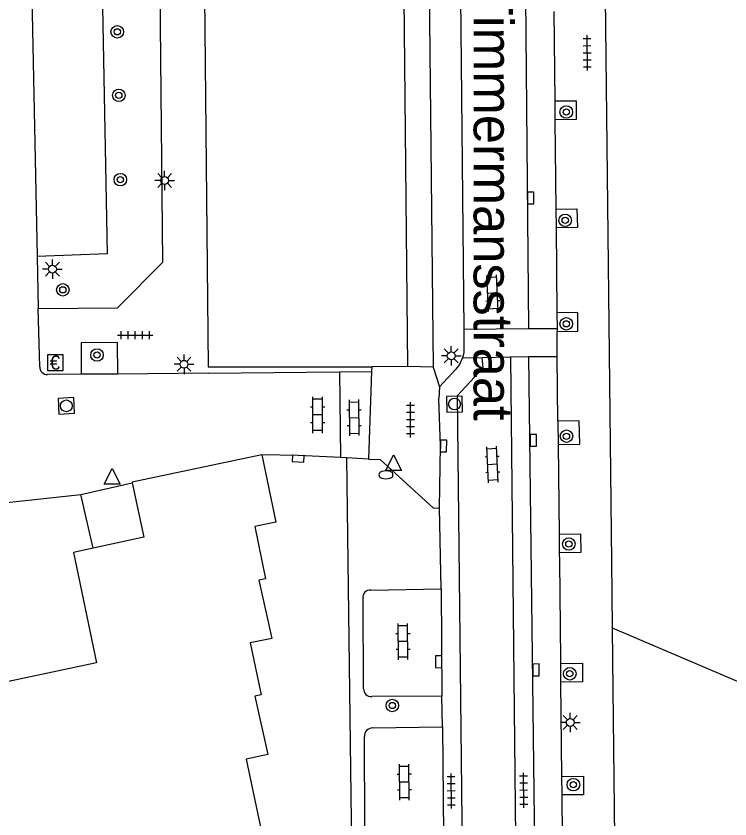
# Model space of a CAD drawing. Extents: x 132998 to 136004, y 396998 to 398512.
# Drawn here: x 133203.5 to 133249, y 397650.9 to 397702.1 of the extents above; entities that cross this region are included whole.
import ezdxf

# ---------------------------------------------------------------- set-up
doc = ezdxf.new("R2010")
doc.units = 0
for name, color, linetype in [('gg-afsc-hekwerk', 7, 'Continuous'), ('gg-afsc-muur', 7, 'Continuous'), ('gg-anno-openbare ruimte label', 7, 'Continuous'), ('gg-bbg-hoofdgebouw', 7, 'Continuous'), ('gg-knt-verharding', 7, 'Continuous'), ('gg-knt-verharding nz', 7, 'Continuous'), ('gt-grn-groengrens', 7, 'Continuous'), ('gt-grn-vlakafsluiter', 7, 'Continuous'), ('gt-grn-weggrens', 7, 'Continuous'), ('gt-symb-betaalautomaat', 7, 'Continuous'), ('gt-symb-boom', 7, 'Continuous'), ('gt-symb-brandkraan', 7, 'Continuous'), ('gt-symb-klinker verharding', 7, 'Continuous'), ('gt-symb-kolk', 7, 'Continuous'), ('gt-symb-lichtmast', 7, 'Continuous'), ('gt-symb-rioolschacht', 7, 'Continuous'), ('gt-symb-tegel verharding', 7, 'Continuous'), ('gt-symb-waterafsluiter', 7, 'Continuous')]:
    doc.layers.add(name, color=color, linetype=linetype)

# ---------------------------------------------------------------- blocks, each defined once
blk = doc.blocks.new('gt0-BOOM')
at = {"layer": 'gt-symb-boom'}
for radius in [0.4, 0.2]:
    blk.add_circle((0, 0), radius, dxfattribs=at)
blk = doc.blocks.new('gt0-LMAST')
at = {"layer": 'gt-symb-lichtmast'}
for p, q in [((-0.005, 0.246), (-0.005, 0.621)), ((-0.182, 0.173), (-0.447, 0.438)), ((0.172, 0.173), (0.437, 0.438)), ((-0.255, -0.004), (-0.63, -0.004)), ((-0.182, -0.181), (-0.447, -0.446)), ((-0.005, -0.254), (-0.005, -0.629)), ((0.437, -0.446), (0.172, -0.181)), ((0.245, -0.004), (0.62, -0.004))]:
    blk.add_line(p, q, dxfattribs=at)
blk.add_circle((-0.005, -0.004), 0.25, dxfattribs=at)
blk = doc.blocks.new('gt0-BA')
at = {"layer": 'gt-symb-betaalautomaat'}
blk.add_lwpolyline([(-0.498, -0.507), (0.502, -0.507), (0.502, 0.493), (-0.498, 0.493)], close=True, dxfattribs=at)
blk.add_text('€', height=0.9, dxfattribs=at).set_placement((-0.357, -0.457))
blk = doc.blocks.new('gt0-RS')
at = {"layer": 'gt-symb-rioolschacht'}
blk.add_lwpolyline([(-0.5, -0.5), (0.5, -0.5), (0.5, 0.5), (-0.5, 0.5)], close=True, dxfattribs=at)
blk.add_circle((0, 0), 0.375, dxfattribs=at)
blk = doc.blocks.new('gt0-TEG1')
at = {"layer": 'gt-symb-tegel verharding'}
for p, q in [((-1.125, 0), (1.125, 0)), ((-0.9, -0.25), (-0.9, 0.25)), ((-0.45, -0.25), (-0.45, 0.25)), ((0, -0.25), (0, 0.25)), ((0.45, -0.25), (0.45, 0.25)), ((0.9, -0.25), (0.9, 0.25))]:
    blk.add_line(p, q, dxfattribs=at)
blk = doc.blocks.new('gt0-WAFSL')
at = {"layer": 'gt-symb-waterafsluiter'}
for p, q in [((-0.5, -0.333), (0, 0.667)), ((0, 0.667), (0.5, -0.333)), ((0.5, -0.333), (-0.5, -0.333))]:
    blk.add_line(p, q, dxfattribs=at)
blk = doc.blocks.new('gt0-KOLK')
at = {"layer": 'gt-symb-kolk'}
blk.add_lwpolyline([(0, 0), (0.375, 0), (0.375, 0.4), (-0.375, 0.4), (-0.375, 0), (0, 0)], dxfattribs=at)
blk = doc.blocks.new('gt0-BR')
at = {"layer": 'gt-symb-brandkraan'}
for centre, radius, start, end in [((-0.244, 0), 0.206, 107.5669, 252.4331), ((0.599, -2.664), 3, 106.892, 107.5669), ((0, -0.691), 0.938, 73.108, 106.892), ((-0.599, -2.664), 3, 72.4331, 73.108), ((0.244, 0), 0.206, 287.567, 72.4331), ((0.599, 2.664), 3, 252.4331, 253.108), ((0, 0.691), 0.938, 253.108, 286.8921), ((-0.599, 2.664), 3, 286.8921, 287.567)]:
    blk.add_arc(centre, radius, start, end, dxfattribs=at)
blk = doc.blocks.new('gt0-KL1')
at = {"layer": 'gt-symb-klinker verharding'}
for p, q in [((-1.15, 0.3), (1.15, 0.3)), ((-1, -0.3), (-1, 0.3)), ((-0.5, 0.3), (-0.5, 0.45)), ((0, -0.3), (0, 0.3)), ((0.5, 0.3), (0.5, 0.45)), ((1, -0.3), (1, 0.3)), ((-1.15, -0.3), (1.15, -0.3)), ((-0.5, -0.45), (-0.5, -0.3)), ((0.5, -0.45), (0.5, -0.3))]:
    blk.add_line(p, q, dxfattribs=at)

msp = doc.modelspace()

# ---------------------------------------------------------------- linework, layer by layer
at = {"layer": 'gg-afsc-hekwerk'}
for p, q in [((133207.636, 397671.584), (133210.912, 397672.314)), ((133208.423, 397668.156), (133207.636, 397671.584))]:
    msp.add_line(p, q, dxfattribs=at)
at = {"layer": 'gg-afsc-muur'}
for p, q in [((133240.978, 397711.431), (133241.463, 397667.294)), ((133230.105, 397679.694), (133228.489, 397679.734)), ((133241.463, 397667.294), (133241.51, 397663.06))]:
    msp.add_line(p, q, dxfattribs=at)
msp.add_lwpolyline([(133229.423, 397737.984), (133229.493, 397737.989), (133230.105, 397679.694)], dxfattribs=at)
at = {"layer": 'gg-bbg-hoofdgebouw'}
for p, q in [((133228.489, 397679.734), (133227.922, 397735.761)), ((133228.489, 397679.734), (133226.185, 397679.731)), ((133241.51, 397663.06), (133241.534, 397661.026)), ((133241.534, 397661.026), (133242.078, 397615.437))]:
    msp.add_line(p, q, dxfattribs=at)
for points in [[(133215.192, 397735.61), (133215.756, 397679.717), (133226.185, 397679.731)], [(133241.51, 397663.06), (133257.41, 397656.285), (133257.889, 397656.083), (133269.88, 397684.583), (133269.778, 397684.624), (133269.983, 397685.136), (133285.763, 397678.468), (133291.574, 397692.19), (133275.765, 397698.86), (133281.792, 397713.16), (133276.968, 397713.547), (133278.049, 397724.84)], [(133219.181, 397674.1), (133210.9, 397672.37), (133210.912, 397672.314)], [(133219.181, 397674.1), (133220.07, 397669.81), (133218.73, 397669.53), (133219.4, 397666.2), (133218.99, 397666.11), (133219.81, 397662.38), (133218.44, 397662.11), (133219.14, 397658.8), (133218.73, 397658.71), (133219.55, 397654.98), (133218.18, 397654.69), (133219.46, 397648.65), (133220.79, 397648.94), (133221.62, 397645.2), (133222.03, 397645.29), (133222.71, 397641.98), (133224.08, 397642.27)], [(133210.912, 397672.314), (133211.65, 397668.86), (133208.423, 397668.156)], [(133208.423, 397668.156), (133207.16, 397667.88), (133208.621, 397660.83), (133186.764, 397656.201)]]:
    msp.add_lwpolyline(points, dxfattribs=at)
at = {"layer": 'gg-knt-verharding'}
for p, q in [((133231.645, 397723.638), (133232.044, 397682.115)), ((133237.791, 397702.403), (133237.849, 397696.684)), ((133237.849, 397696.684), (133237.861, 397695.481)), ((133237.861, 397695.481), (133237.919, 397689.783)), ((133237.919, 397689.783), (133237.932, 397688.599)), ((133237.932, 397688.599), (133237.987, 397683.172)), ((133204.85, 397686.762), (133204.914, 397683.443)), ((133205.008, 397679.724), (133204.914, 397683.443)), ((133237.987, 397683.172), (133237.997, 397682.177)), ((133232.044, 397682.115), (133236.188, 397682.158)), ((133236.188, 397682.158), (133237.997, 397682.177)), ((133237.997, 397682.177), (133237.999, 397681.975)), ((133238.015, 397680.391), (133237.999, 397681.975)), ((133231.969, 397680.293), (133233.229, 397680.316)), ((133233.229, 397680.316), (133235.021, 397680.35)), ((133235.021, 397680.35), (133236.205, 397680.371)), ((133235.021, 397680.35), (133235.577, 397627.587)), ((133236.205, 397680.371), (133238.015, 397680.391)), ((133238.057, 397676.265), (133238.015, 397680.391)), ((133215.76, 397679.312), (133224.134, 397679.397)), ((133224.134, 397679.397), (133226.174, 397679.416)), ((133224.134, 397679.397), (133224.19, 397673.929)), ((133226.174, 397679.416), (133225.977, 397673.838)), ((133207.661, 397679.245), (133205.501, 397679.227)), ((133209.991, 397679.264), (133207.661, 397679.245)), ((133215.76, 397679.312), (133209.991, 397679.264)), ((133230.499, 397678.448), (133230.455, 397677.7)), ((133238.057, 397676.265), (133238.072, 397674.763)), ((133238.072, 397674.763), (133238.13, 397669.049)), ((133224.577, 397673.91), (133224.19, 397673.929)), ((133225.977, 397673.838), (133224.577, 397673.91)), ((133230.612, 397665.565), (133230.513, 397670.728)), ((133238.13, 397669.049), (133238.142, 397667.861)), ((133238.142, 397667.861), (133238.148, 397667.316)), ((133238.148, 397667.316), (133238.212, 397661.048)), ((133226.119, 397665.477), (133230.612, 397665.565)), ((133230.612, 397665.565), (133230.656, 397658.699)), ((133225.664, 397659.185), (133225.625, 397664.961)), ((133238.212, 397661.048), (133238.215, 397660.8)), ((133238.215, 397660.8), (133238.227, 397659.607)), ((133238.227, 397659.607), (133238.288, 397653.584)), ((133230.656, 397658.699), (133226.18, 397658.691)), ((133230.697, 397656.751), (133230.656, 397658.699)), ((133226.223, 397656.68), (133230.697, 397656.751)), ((133230.697, 397656.751), (133230.766, 397649.889)), ((133238.288, 397653.584), (133238.3, 397652.404)), ((133238.3, 397652.404), (133238.362, 397646.374))]:
    msp.add_line(p, q, dxfattribs=at)
for points in [[(133204.914, 397683.443), (133209.975, 397683.484), (133212.869, 397686.392), (133212.452, 397727.543)], [(133204.246, 397716.228), (133208.753, 397716.214), (133209.317, 397686.93), (133204.85, 397686.762)], [(133237.849, 397696.684), (133239.22, 397696.698), (133239.225, 397695.495), (133237.861, 397695.481)], [(133237.919, 397689.783), (133239.27, 397689.797), (133239.299, 397688.613), (133237.932, 397688.599)], [(133237.999, 397681.975), (133239.33, 397681.989), (133239.331, 397683.186), (133237.987, 397683.172)], [(133232.044, 397682.115), (133232.055, 397681.008), (133232.046, 397680.614), (133231.969, 397680.293)], [(133209.991, 397679.264), (133209.974, 397681.264), (133207.644, 397681.245), (133207.661, 397679.245)], [(133231.969, 397680.293), (133231.785, 397679.878), (133231.547, 397679.569), (133230.499, 397678.448)], [(133232.198, 397627.539), (133231.642, 397677.895), (133233.277, 397679.654), (133233.229, 397680.316)], [(133236.806, 397627.584), (133236.728, 397631.493), (133236.621, 397645.694), (133236.205, 397680.371)], [(133230.513, 397670.728), (133230.556, 397674.673), (133230.455, 397677.7)], [(133238.072, 397674.763), (133239.452, 397674.777), (133239.408, 397676.279), (133238.057, 397676.265)], [(133224.19, 397673.929), (133221.5, 397674.058), (133219.181, 397674.1)], [(133225.977, 397673.838), (133226.71, 397673.814), (133230.114, 397670.707), (133230.513, 397670.728)], [(133238.13, 397669.049), (133239.502, 397669.063), (133239.508, 397667.875), (133238.142, 397667.861)], [(133238.215, 397660.8), (133239.625, 397660.814), (133239.631, 397659.621), (133238.227, 397659.607)], [(133230.766, 397649.889), (133226.294, 397649.854), (133226.081, 397649.869), (133225.888, 397649.962), (133225.77, 397650.138), (133225.747, 397650.349), (133225.726, 397656.124)], [(133238.288, 397653.584), (133239.68, 397653.598), (133239.682, 397652.418), (133238.3, 397652.404)]]:
    msp.add_lwpolyline(points, dxfattribs=at)
for centre, radius, start, end in [((133205.496, 397679.715), 0.488, 178.988, 270.549), ((133226.081, 397665.019), 0.459, 85.2253, 187.2704), ((133226.122, 397659.147), 0.459, 175.2253, 277.2704), ((133226.234, 397656.17), 0.511, 91.2885, 185.1254)]:
    msp.add_arc(centre, radius, start, end, dxfattribs=at)
at = {"layer": 'gg-knt-verharding nz'}
for p, q in [((133204.246, 397716.228), (133204.85, 397686.762)), ((133235.902, 397711.381), (133236.188, 397682.158))]:
    msp.add_line(p, q, dxfattribs=at)
at = {"layer": 'gt-grn-groengrens'}
msp.add_lwpolyline([(133224.577, 397673.91), (133224.978, 397642.46), (133224.08, 397642.27)], dxfattribs=at)
at = {"layer": 'gt-grn-vlakafsluiter'}
msp.add_line((133230.105, 397679.694), (133230.499, 397678.448), dxfattribs=at)
at = {"layer": 'gt-grn-weggrens'}
for p, q in [((133226.185, 397679.731), (133226.174, 397679.416)), ((133199.053, 397670.649), (133207.636, 397671.584))]:
    msp.add_line(p, q, dxfattribs=at)

# ---------------------------------------------------------------- block references
at = {"layer": 'gt-symb-betaalautomaat'}
msp.add_blockref('gt0-BA', (133206, 397680), dxfattribs=at)
at = {"layer": 'gt-symb-boom'}
for p in [(133209.953, 397701.096), (133210.052, 397697.044), (133238.584, 397695.981), (133210.15, 397691.667), (133238.518, 397689.067), (133206.483, 397684.633), (133238.584, 397682.463), (133208.663, 397680.476), (133238.598, 397675.294), (133238.753, 397668.42), (133238.81, 397660.137), (133227.495, 397658.111), (133239.043, 397653.061)]:
    msp.add_blockref('gt0-BOOM', p, dxfattribs=at)
at = {"layer": 'gt-symb-brandkraan'}
msp.add_blockref('gt0-BR', (133227.086, 397672.832), dxfattribs=at)
at = {"layer": 'gt-symb-klinker verharding'}
for p, rotation in [((133233.882, 397684.42), 92.63638190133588), ((133222.733, 397676.649), 90), ((133225.055, 397676.477), -89.36977184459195), ((133233.882, 397673.488), 92.63638190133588), ((133228.178, 397662.189), 90.51564809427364), ((133228.262, 397653.22), 90.51564809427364)]:
    msp.add_blockref('gt0-KL1', p, dxfattribs=dict(at, rotation=rotation))
at = {"layer": 'gt-symb-kolk'}
for p, rotation in [((133236.117, 397690.496), -89.31248364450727), ((133236.287, 397675.033), -89.31248364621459), ((133230.556, 397674.673), -90.63022815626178), ((133221.5, 397674.058), 177.24916520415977), ((133230.652, 397660.902), 90.28647651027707), ((133236.459, 397660.385), -89.36977184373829)]:
    msp.add_blockref('gt0-KOLK', p, dxfattribs=dict(at, rotation=rotation))
at = {"layer": 'gt-symb-lichtmast'}
for p in [(133212.98, 397691.615), (133205.825, 397685.959), (133231.255, 397680.428), (133214.217, 397679.89), (133238.846, 397657.034)]:
    msp.add_blockref('gt0-LMAST', p, dxfattribs=at)
at = {"layer": 'gt-symb-rioolschacht'}
for p, rotation in [((133206.709, 397677.232), -176.905941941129), ((133231.462, 397677.345), 91.54661029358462)]:
    msp.add_blockref('gt0-RS', p, dxfattribs=dict(at, rotation=rotation))
at = {"layer": 'gt-symb-tegel verharding'}
for p, rotation in [((133239.917, 397699.763), -89.42706130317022), ((133228.652, 397676.348), 90), ((133231.249, 397652.657), 90.51564809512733), ((133235.872, 397652.7), 90.51564809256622)]:
    msp.add_blockref('gt0-TEG1', p, dxfattribs=dict(at, rotation=rotation))
msp.add_blockref('gt0-TEG1', (133211.105, 397681.746), dxfattribs=at)
at = {"layer": 'gt-symb-waterafsluiter'}
for p in [(133227.575, 397673.436), (133209.63, 397672.574)]:
    msp.add_blockref('gt0-WAFSL', p, dxfattribs=at)

# ---------------------------------------------------------------- texts
at = {"layer": 'gg-anno-openbare ruimte label'}
msp.add_text('Tjeuke Timmermansstraat', height=2.5, rotation=270, dxfattribs=at).set_placement((133232.68, 397715.117))

doc.saveas('drawing.dxf')
